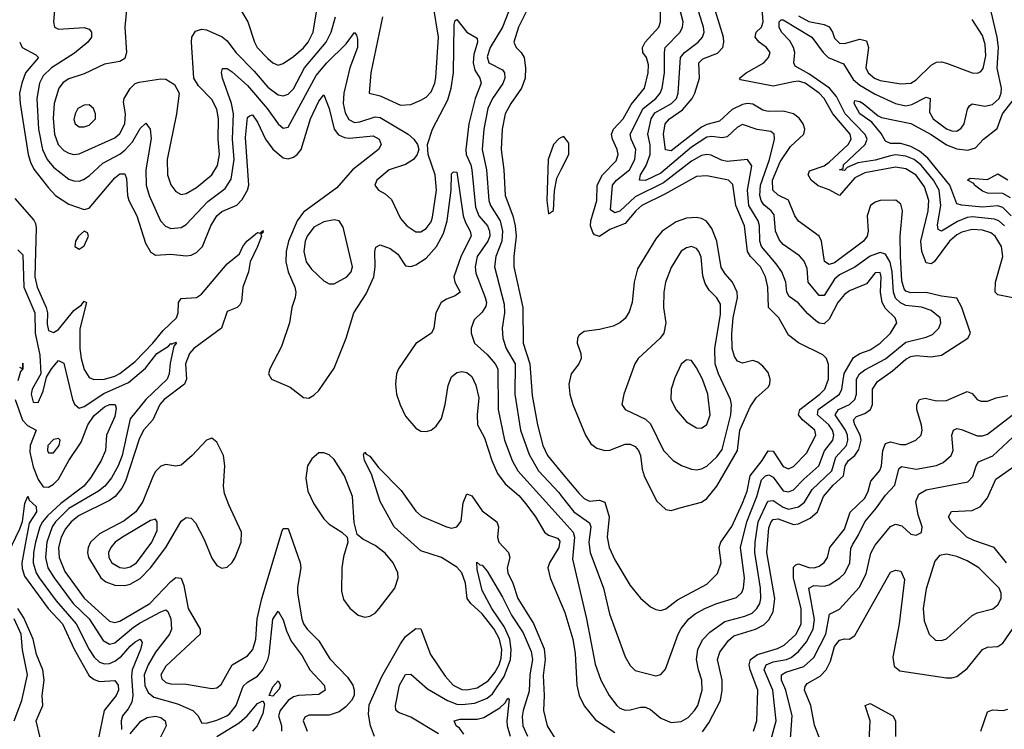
# Model space of a CAD drawing. Header units: inches. Extents: x 1649636 to 1815363, y 506543 to 641975.
# Tile 478 of 656: x 1747878 to 1751736, y 543537 to 546319. Entities that reach past the tile are written whole.
import ezdxf

# ---------------------------------------------------------------- set-up
doc = ezdxf.new("R2010")
doc.units = ezdxf.units.IN
doc.header["$MEASUREMENT"] = 0
doc.layers.add('B7544', color=7, linetype='Continuous')
doc.layers.add('B7554', color=7, linetype='Continuous')

msp = doc.modelspace()

# ---------------------------------------------------------------- linework, layer by layer
at = {"layer": 'B7544', "color": 5}
for points, elevation in [([(1748015.5, 546370), (1748010.2, 546310), (1748013.4, 546290), (1748030, 546281.4), (1748130, 546287.5), (1748150, 546280.9), (1748159.6, 546270), (1748159.2, 546250), (1748144.5, 546230), (1748091.9, 546188.1), (1748001.8, 546130), (1747970, 546098), (1747954.7, 546070), (1747944.1, 546010), (1747951.2, 545890), (1747967.2, 545810), (1747985.8, 545770), (1748010, 545741), (1748070, 545693.9), (1748090, 545686.5), (1748110, 545686), (1748127.9, 545692.1), (1748150, 545706.2), (1748204, 545756), (1748270, 545791.8), (1748291.5, 545808.5), (1748319.6, 545840.4), (1748350, 545891.8), (1748372.5, 545912.5), (1748389.5, 545889.5), (1748392.6, 545852.6), (1748372.4, 545730), (1748373.2, 545670), (1748385.5, 545630), (1748429.7, 545529.7), (1748448.9, 545508.9), (1748470, 545500.7), (1748510, 545504.4), (1748530, 545516.2), (1748614.3, 545605.7), (1748682.5, 545657.5), (1748706.3, 545693.7), (1748717.4, 545770), (1748712.1, 545850), (1748715.8, 545950), (1748707, 545990), (1748672.5, 546090), (1748668.4, 546111.6), (1748672.8, 546127.2), (1748690, 546127), (1748710, 546114), (1748770, 546060.1), (1748847.5, 545970), (1748890, 545911), (1748910, 545892.9), (1748930, 545896.9), (1749039.8, 546100.2), (1749081.8, 546150), (1749156.4, 546223.6), (1749190, 546268.7), (1749198, 546258), (1749201.8, 546241.8), (1749201.6, 546210), (1749171.7, 546130), (1749148.2, 546030), (1749145.7, 545990), (1749153.2, 545953.2), (1749166.8, 545926.8), (1749190, 545916.1), (1749210, 545918.1), (1749270, 545937.9), (1749290, 545935), (1749400.2, 545870), (1749422.6, 545850), (1749436, 545830), (1749441.7, 545810), (1749434.9, 545790), (1749420.8, 545770), (1749390, 545750.6), (1749325.3, 545730), (1749277.4, 545690), (1749268.9, 545670), (1749283, 545650), (1749310, 545635.6), (1749334.3, 545614.3), (1749370, 545538.9), (1749394.2, 545510), (1749430, 545486.6), (1749450, 545487.3), (1749470, 545500.1), (1749490, 545526), (1749495.8, 545544.2), (1749510.8, 545650), (1749505.3, 545710), (1749477.7, 545790), (1749476, 545830), (1749495.8, 545890), (1749555.2, 546004.8), (1749568.7, 546050), (1749577.1, 546110), (1749580.8, 546299.2), (1749584.7, 546315.3), (1749590, 546319.6), (1749629.7, 546269.7), (1749670, 546246.8), (1749671.5, 546230), (1749657.3, 546182.7), (1749654.6, 546150), (1749660.7, 546120.7), (1749680.8, 546090), (1749686.5, 546070), (1749661.8, 546010), (1749637.5, 545910), (1749625.6, 545810), (1749627.7, 545790), (1749645.1, 545750), (1749649, 545730), (1749663.2, 545583.2), (1749676.8, 545550), (1749710.4, 545510), (1749718.7, 545490), (1749719.4, 545470), (1749712.4, 545450), (1749670.4, 545390), (1749663, 545350), (1749665.4, 545325.4), (1749701.8, 545230), (1749706.7, 545210), (1749704.5, 545195.5), (1749690, 545172.4), (1749657.9, 545142.1), (1749647, 545110), (1749646.8, 545090), (1749659.7, 545050), (1749710, 545005.9), (1749740.3, 544970), (1749751.4, 544950), (1749752.5, 544790), (1749777.4, 544670), (1749807.4, 544590), (1749829.8, 544549.8), (1750000, 544361.7)], 540), ([(1748297.5, 546370), (1748289, 546290), (1748295.7, 546190), (1748290, 546166.3), (1748270, 546155), (1748210, 546144.5), (1748130, 546105.9), (1748070, 546086.7), (1748047.3, 546072.7), (1748031.2, 546050), (1748013.2, 545990), (1748008.8, 545931.2), (1748013.7, 545870), (1748028.9, 545830), (1748050, 545806.5), (1748070, 545795.3), (1748090, 545790.6), (1748110, 545792.5), (1748250, 545855.4), (1748270, 545872.8), (1748289.9, 545910), (1748292.6, 545950), (1748284.5, 545995.5), (1748287.1, 546010), (1748310.8, 546049.2), (1748330, 546068.4), (1748346.1, 546073.9), (1748430, 546087.1), (1748450, 546085.8), (1748484.3, 546064.3), (1748502, 546030), (1748492.6, 545950), (1748456.1, 545770), (1748456.8, 545710), (1748470, 545671.6), (1748490, 545644.7), (1748510, 545634), (1748530, 545636.8), (1748570, 545661.2), (1748630.4, 545710), (1748652.9, 545747.1), (1748659.9, 545790), (1748655.7, 545850), (1748657.2, 545930), (1748650, 545968.2), (1748630, 546006), (1748578.9, 546058.9), (1748560.4, 546090), (1748550.5, 546230), (1748552.7, 546250), (1748566.3, 546273.7), (1748590, 546282), (1748610, 546278.5), (1748671.5, 546251.5), (1748690, 546235.7), (1748724.8, 546190), (1748796.7, 546116.7), (1748850, 546054.4), (1748890, 546024.5), (1748910, 546020.5), (1748930, 546026.7), (1748950, 546047), (1748993.4, 546130), (1749077.9, 546230), (1749098.2, 546270), (1749114.8, 546330)], 560), ([(1748725.8, 546385.8), (1748771.9, 546310), (1748797.6, 546230), (1748808.5, 546210), (1748850, 546165.9), (1748870, 546149.4), (1748890, 546140.2), (1748910, 546146.4), (1748950, 546174.9), (1748990, 546208.1), (1749008.4, 546230), (1749027.8, 546270), (1749040.5, 546350)], 580), ([(1749299.2, 546330), (1749253.5, 546110), (1749247.2, 546030), (1749290, 546020.4), (1749370, 545983.8), (1749410, 545986.2), (1749450, 546003), (1749470, 546015.1), (1749490, 546036.5), (1749504.3, 546070), (1749507.7, 546092.3), (1749518.3, 546250), (1749499.6, 546370)], 560), ([(1749872.2, 546370), (1749832.1, 546290), (1749813.6, 546230), (1749822.9, 546210), (1749843, 546190), (1749853.9, 546170), (1749860.1, 546130), (1749858.9, 546090), (1749844, 546050), (1749802, 545990), (1749780.3, 545950), (1749767.8, 545890), (1749764.8, 545810), (1749775.3, 545730), (1749779.9, 545630), (1749809.5, 545550), (1749818.8, 545510), (1749822.5, 545470), (1749813.6, 545390), (1749814.3, 545350), (1749848.9, 545190), (1749850.4, 545050), (1749877.2, 544970), (1749885.2, 544845.2), (1749907.1, 544730), (1749928, 544650), (1749945.8, 544610), (1750000, 544545.1)], 580), ([(1749793.3, 546350), (1749769.2, 546290), (1749721.6, 546210), (1749710, 546172.8), (1749715.7, 546150), (1749770, 546122.7), (1749777.6, 546110), (1749778.2, 546090), (1749771.3, 546068.7), (1749730.3, 546009.7), (1749711.5, 545970), (1749695.8, 545890), (1749690.1, 545810), (1749707.3, 545730), (1749715.4, 545610), (1749721.9, 545590), (1749759.9, 545530), (1749770, 545490), (1749767.2, 545450), (1749743.4, 545390), (1749738.8, 545350), (1749776.6, 545203.4), (1749777.5, 545170), (1749768.2, 545110), (1749770.9, 545070), (1749783.9, 545030), (1749818.8, 544970), (1749818, 544850), (1749840.7, 544710), (1749874.7, 544614.7), (1749910.3, 544550.3), (1749990, 544464.6), (1750000, 544451.9)], 560), ([(1747877.5, 546230), (1747886.9, 546210), (1747940.9, 546180.9), (1747951.5, 546170), (1747900.8, 546110), (1747885.3, 546070), (1747877.4, 546030), (1747879.2, 545990), (1747911, 545790), (1747919.5, 545759.5), (1747933.3, 545733.3), (1747990, 545659.3), (1748018.3, 545630), (1748070, 545595.6), (1748130, 545574.3), (1748150, 545580.2), (1748250, 545698.8), (1748270, 545714.6), (1748290, 545715), (1748296, 545696), (1748299.6, 545630), (1748304.7, 545610), (1748336.6, 545550), (1748370, 545442.4), (1748390, 545408.1), (1748410, 545396.1), (1748470, 545399.4), (1748530, 545392.3), (1748550, 545395.3), (1748570, 545405.4), (1748593.5, 545430), (1748626, 545510), (1748649.7, 545550.3), (1748670, 545567.4), (1748728.6, 545591.4), (1748750, 545613.7), (1748769.9, 545650.1), (1748774.9, 545670), (1748763, 545857), (1748770, 545934.9), (1748777.8, 545942.2), (1748790, 545945.6), (1748810, 545917.3), (1748841.4, 545850), (1748870, 545811), (1748910, 545777.6), (1748930, 545773.6), (1748950, 545779.7), (1748964.6, 545790), (1748981, 545810), (1749016.8, 545930), (1749050, 545999.2), (1749070, 546023.6), (1749090, 545970.4), (1749110, 545890), (1749127.3, 545867.3), (1749150, 545856.3), (1749170, 545853.9), (1749262.8, 545862.8), (1749285.9, 545850), (1749294.6, 545830), (1749284.2, 545810), (1749181.3, 545730), (1749120.8, 545659.2), (1748990, 545564.6), (1748965.1, 545530), (1748931, 545450), (1748922.1, 545410), (1748920.4, 545370), (1748929.7, 545330), (1748956.1, 545270), (1748960.1, 545250), (1748957.5, 545230), (1748943.9, 545190), (1748934.4, 545130), (1748903.1, 545036.9), (1748857.3, 544950), (1748853.1, 544930), (1748864.9, 544910), (1748937.6, 544877.6), (1748990, 544838), (1749010, 544835.6), (1749030, 544846.5), (1749050, 544865.4), (1749110, 544952), (1749156.5, 545070), (1749187.6, 545170), (1749235.5, 545244.5), (1749265, 545310), (1749271.1, 545350), (1749268.9, 545410), (1749273.2, 545426.8), (1749290, 545436), (1749330, 545421.3), (1749359.3, 545399.3), (1749390, 545353.2), (1749410, 545350.8), (1749430, 545358.1), (1749470, 545384), (1749511.1, 545430), (1749538.9, 545481.1), (1749552.3, 545530), (1749569, 545650), (1749570, 545714), (1749578, 545722), (1749590, 545721.1), (1749615.8, 545550), (1749624.1, 545524.1), (1749643.3, 545490), (1749646.8, 545470), (1749607.5, 545392.5), (1749579.3, 545310), (1749582.9, 545290), (1749603.2, 545250), (1749584.2, 545235.8), (1749550, 545223.5), (1749529.6, 545210), (1749507.8, 545170), (1749501.1, 545110), (1749491, 545090), (1749430.1, 545049.9), (1749361.7, 544950), (1749353.7, 544930), (1749350.1, 544890), (1749353.6, 544850), (1749368.3, 544808.3), (1749390, 544764.7), (1749430, 544718), (1749450, 544705.8), (1749470, 544703.9), (1749490, 544709.2), (1749510, 544725.2), (1749530, 544755.3), (1749544.5, 544810), (1749556, 544884), (1749570, 544919.1), (1749590, 544936.1), (1749610, 544939.5), (1749630, 544935), (1749650, 544919.7), (1749665.5, 544885.5), (1749676.3, 544836.3), (1749670.1, 544770), (1749671.7, 544730), (1749699.3, 544679.3), (1749728.4, 544590), (1749750, 544540.1), (1749779.7, 544499.7), (1749833.3, 544453.3), (1749861.3, 544421.3), (1749899.3, 544370), (1749933.8, 544310), (1749950, 544297.8), (1749985.6, 544285.6), (1749994.1, 544274.1), (1749990.1, 544250), (1749953.1, 544190), (1749947.8, 544170), (1749956.8, 544130), (1750000, 544028.4)], 520), ([(1750000, 545856.2), (1749990, 545851.6), (1749970, 545829.6), (1749948, 545770), (1749943.2, 545610), (1749950, 545557.3), (1749969.3, 545570.7), (1749972.8, 545647.2), (1749983, 545697), (1750000, 545730.8)], 620), ([(1747858, 545618), (1747933.1, 545533.1), (1747939.5, 545519.5), (1747942.5, 545502.5), (1747936.3, 545310), (1747945.9, 545270), (1747981.9, 545190), (1747986.4, 545170), (1747984.6, 545124.6), (1747990, 545100.6), (1748010, 545092), (1748030, 545104.8), (1748090, 545178.1), (1748119.4, 545200.6), (1748130, 545214.7), (1748139.5, 545210), (1748113.7, 545106.3), (1748112.8, 545030), (1748118, 544990), (1748130, 544947.3), (1748150, 544916.3), (1748167.5, 544907.5), (1748209.7, 544909.7), (1748250, 544921.7), (1748270, 544932.1), (1748330, 544979), (1748398.7, 545050), (1748439.7, 545100.3), (1748492.1, 545150), (1748499.1, 545170), (1748500.5, 545210), (1748510, 545225.4), (1748570, 545229.6), (1748590, 545242.8), (1748690, 545361), (1748738.8, 545401.2), (1748752, 545430), (1748767.5, 545450), (1748810, 545483.9), (1748818.3, 545481.7), (1748831.7, 545491.7), (1748830, 545483.7), (1748822, 545478), (1748824.7, 545470), (1748810, 545429.8), (1748780.7, 545370), (1748773.6, 545330), (1748751.5, 545270), (1748746.2, 545213.8), (1748739.6, 545200.4), (1748729.3, 545190.7), (1748690, 545174.5), (1748668.6, 545110), (1748560.3, 545030), (1748543.2, 545010), (1748527, 544970), (1748530.9, 544910), (1748523.6, 544890), (1748443.7, 544830), (1748426.2, 544810), (1748398.9, 544750), (1748363, 544710), (1748345.8, 544674.2), (1748292.1, 544510), (1748277.6, 544482.4), (1748251.6, 544450), (1748230, 544433.2), (1748110, 544375.2), (1748079.3, 544350), (1748057.5, 544322.5), (1748040, 544290), (1748030, 544250), (1748032.1, 544210), (1748055.1, 544155.1), (1748130, 544051.1), (1748230, 543960.3), (1748250, 543955), (1748270, 543961.2), (1748387.4, 544030), (1748470, 544116.9), (1748490, 544132.5), (1748510, 544129.4), (1748520.3, 544100.3), (1748537.2, 544010), (1748584.7, 543930), (1748584.4, 543910), (1748450, 543784.3), (1748431.3, 543750), (1748434.4, 543734.4), (1748450, 543719.8), (1748470, 543715), (1748530, 543714.4), (1748630, 543696.3), (1748650, 543699.4), (1748667, 543713), (1748709.9, 543790), (1748770, 543825.1), (1748790.8, 543849.2), (1748803, 543890), (1748808.3, 543970), (1748825.9, 544050), (1748905.7, 544314.3), (1748910, 544324.4), (1748930, 544323.9), (1748977.1, 544190), (1748978.8, 544170), (1748965.9, 544094.1), (1748965.9, 544070), (1748982.6, 543970), (1748989.6, 543950), (1749003.6, 543930), (1749050, 543883.5), (1749093.3, 543813.3), (1749161.5, 543741.5), (1749182.5, 543710), (1749188.8, 543690), (1749187.9, 543670), (1749177.8, 543650), (1749155.7, 543624.3), (1749130, 543605), (1749090, 543592.5), (1749010, 543591.7), (1748995.6, 543584.4), (1748987.9, 543570), (1749003.6, 543530)], 480), ([(1747870, 545416.3), (1747890, 545397.3), (1747894.2, 545270), (1747937.5, 545170), (1747938.2, 545090), (1747955.9, 545004.1), (1747959.8, 544930), (1747926.1, 544870), (1747922.5, 544850), (1747930, 544819.6), (1747950, 544818.6), (1747970, 544862.6), (1747983, 544917), (1748002, 544950), (1748030, 544982.8), (1748050, 544971.7), (1748083.9, 544830), (1748092, 544812), (1748110, 544795.8), (1748130, 544801.9), (1748207.2, 544852.8), (1748304.2, 544895.8), (1748370, 544952.8), (1748415.2, 545010), (1748461.2, 545038.8), (1748470, 545049.2), (1748472.7, 545047.3), (1748490, 545054.9), (1748492.2, 545052.2), (1748481.6, 545038.4), (1748467.2, 544972.8), (1748463.4, 544930), (1748455.7, 544910), (1748371.6, 544830), (1748310, 544754.6), (1748279.4, 544610), (1748263.9, 544570), (1748237.8, 544522.2), (1748210.9, 544490), (1748186.1, 544470), (1748070, 544402.3), (1748017.9, 544350), (1748004.6, 544330), (1747983.5, 544270), (1747978.8, 544210), (1747988.1, 544170), (1748012.5, 544130), (1748087.6, 544030), (1748149.3, 543969.3), (1748204.8, 543884.8), (1748230, 543870.5), (1748250, 543875.6), (1748323.2, 543936.8), (1748350, 543954.1), (1748430, 543997.8), (1748450, 544005.7), (1748458.4, 543998.4), (1748469.4, 543969.4), (1748473.1, 543930), (1748465, 543910), (1748410, 543838.6), (1748380.6, 543790), (1748365.9, 543750), (1748368.4, 543708.4), (1748381.3, 543681.3), (1748402.7, 543662.7), (1748496.2, 543636.2), (1748555.6, 543610), (1748576.5, 543590), (1748590, 543562), (1748610, 543560.7), (1748650, 543572.7), (1748689.9, 543590), (1748700.7, 543599.3), (1748725.8, 543630), (1748753.6, 543706.4), (1748770, 543722), (1748810, 543744.6), (1748829.9, 543770), (1748850.2, 543809.8), (1748854.9, 543830), (1748870, 543968.9), (1748890, 543999.5), (1748910, 543966), (1748922.7, 543922.7), (1748942, 543882), (1748984.5, 543824.5), (1749014.2, 543770), (1749070.6, 543710), (1749074.6, 543690), (1749050, 543672.7), (1748970, 543669), (1748950, 543663.5), (1748930, 543649.5), (1748898.3, 543610), (1748891.9, 543590), (1748903.6, 543550), (1748903.2, 543530)], 460), ([(1747876.7, 544956.7), (1747889.4, 544950.6), (1747890, 544972.4), (1747890, 544949.7), (1747880.8, 544939.2), (1747870, 544903.5)], 440), ([(1747859.6, 544830), (1747888.5, 544748.5), (1747908.2, 544728.2), (1747941.6, 544710), (1747918, 544650), (1747917, 544623), (1747930, 544565.3), (1747950, 544515.5), (1747970, 544487.4), (1747990, 544486.1), (1748010, 544497.3), (1748030, 544517.9), (1748070, 544590.6), (1748117.9, 544662.1), (1748145, 544730), (1748170, 544766.5), (1748210, 544800.9), (1748230, 544810.4), (1748252.1, 544810), (1748255.2, 544795.2), (1748250, 544763.5), (1748218.1, 544690), (1748213.2, 544630), (1748197.4, 544590), (1748156.1, 544523.9), (1748128.7, 544490), (1748038.2, 544421.8), (1747986.4, 544373.6), (1747967.4, 544350), (1747956.8, 544330), (1747939.8, 544270), (1747931.8, 544230), (1747930.5, 544190), (1747941.5, 544150), (1747953.8, 544130), (1748019.9, 544039.9), (1748099.5, 543950), (1748150.4, 543850), (1748170, 543819.3), (1748190, 543800.5), (1748210, 543793.4), (1748230, 543795.3), (1748250, 543804), (1748276.5, 543823.5), (1748310, 543863.1), (1748330, 543879.6), (1748350.1, 543890.1), (1748357.5, 543877.5), (1748351.4, 543850), (1748317.7, 543770), (1748315.2, 543744.8), (1748320.5, 543670), (1748316.9, 543643.1), (1748302.9, 543617.1), (1748280.7, 543590), (1748274.8, 543570), (1748275.9, 543535.9)], 440), ([(1749268.5, 543508.5), (1749252.3, 543550), (1749244, 543596), (1749246.9, 543633.1), (1749296.4, 543743.6), (1749370, 543871.7), (1749390, 543900.5), (1749430, 543931.8), (1749450.1, 543930.1), (1749487.1, 543830), (1749544.6, 543744.6), (1749575.8, 543710), (1749610, 543693), (1749630, 543691.4), (1749670, 543699.1), (1749713.2, 543726.8), (1749739.9, 543760.1), (1749756.7, 543790), (1749764.6, 543815.4), (1749767.2, 543850), (1749758.3, 543890), (1749736.6, 543930), (1749690, 543989.9), (1749645, 544030), (1749631.7, 544050), (1749624.3, 544110), (1749609.9, 544150), (1749590, 544171.9), (1749530.4, 544210), (1749450, 544235.9), (1749344.9, 544330), (1749290.3, 544430), (1749256.6, 544536.6), (1749228.5, 544590), (1749225.4, 544614.6), (1749230, 544623.1), (1749235.1, 544615.1), (1749250, 544608), (1749283.5, 544563.5), (1749372.4, 544472.4), (1749430, 544392.3), (1749452.4, 544372.4), (1749550, 544330.1), (1749570, 544325.8), (1749590, 544330.2), (1749607, 544353), (1749615.6, 544424.4), (1749630, 544460.3), (1749650, 544452), (1749690, 544393.9), (1749747.3, 544350), (1749753.6, 544330), (1749750.6, 544290), (1749755.8, 544270), (1749792.5, 544230), (1749798.4, 544210), (1749787.7, 544170), (1749790.1, 544150), (1749809.4, 544109.4), (1749829.6, 544049.6), (1749891.5, 543951.5), (1749932.2, 543852.2), (1749937.4, 543810), (1749928.3, 543748.3), (1749932.7, 543670), (1749929.6, 543610), (1749944.4, 543550), (1749985.7, 543485.7)], 480), ([(1747832.1, 544227.9), (1747877.8, 544322.2), (1747888, 544352), (1747897.9, 544422.1), (1747909.7, 544450.3), (1747915.3, 544435.3), (1747941.5, 544410), (1747943.3, 544390), (1747915.2, 544344.8), (1747898.8, 544261.2), (1747886.5, 544190), (1747887.5, 544167.5), (1747897, 544137), (1747989, 544010), (1748045.4, 543950), (1748090.8, 543850.8), (1748150, 543746.8), (1748170, 543731.6), (1748190, 543724.8), (1748250, 543727.8), (1748263.7, 543710), (1748264.5, 543690), (1748255.7, 543670), (1748208.4, 543610), (1748184, 543490)], 420), ([(1749519.2, 543519.2), (1749410, 543583.8), (1749362.4, 543602.4), (1749351.9, 543611.9), (1749350.5, 543630), (1749365.9, 543710), (1749390, 543751.8), (1749410, 543753.5), (1749476, 543696), (1749553.6, 543650), (1749590, 543635.9), (1749610, 543633.6), (1749661.2, 543638.8), (1749710, 543659.2), (1749730, 543676.2), (1749776, 543744), (1749801.3, 543810), (1749804, 543850), (1749798, 543890), (1749777, 543937), (1749728.1, 544010), (1749690, 544081.6), (1749670, 544162.7), (1749668.5, 544191.5), (1749681.3, 544181.3), (1749690, 544180.8), (1749710, 544156.5), (1749770, 544055.3), (1749804.8, 543984.8), (1749850, 543914.8), (1749881.5, 543841.5), (1749887.1, 543810), (1749876.1, 543750), (1749873.6, 543686.4), (1749850.4, 543610), (1749847.1, 543587.1), (1749849.7, 543550), (1749867.5, 543510)], 460), ([(1747870, 543306.4), (1747910, 543346), (1747949.9, 543450.1), (1747956.5, 543510), (1747941.5, 543570), (1747967.9, 543630), (1747965.8, 543670), (1747973.5, 543730), (1747967.9, 543770), (1747943.3, 543830), (1747930.1, 543890), (1747894.3, 543974.3), (1747870.2, 544010.2)], 420), ([(1747855.5, 543570), (1747886.3, 543650), (1747908.2, 543750), (1747888.1, 543848.1), (1747883.5, 543910), (1747855.9, 543970)], 440), ([(1749617.8, 543517.8), (1749600.7, 543540.7), (1749587.6, 543550), (1749579.7, 543570), (1749604, 543576), (1749670, 543577.2), (1749696.6, 543583.4), (1749758.6, 543621.4), (1749779.5, 543640.5), (1749790, 543659), (1749795.4, 543655.4), (1749786.7, 543570), (1749787.8, 543550), (1749800.2, 543510)], 440), ([(1748650, 543508.5), (1748738.2, 543561.8), (1748769.5, 543590), (1748810, 543638.3), (1748830, 543648.4), (1748836.9, 543636.9), (1748830, 543599.1), (1748808.3, 543550), (1748789.3, 543530)], 440), ([(1748310, 543519.4), (1748351.7, 543568.3), (1748376.5, 543583.5), (1748410, 543587.9), (1748430, 543582.8), (1748448.1, 543570), (1748452.2, 543550), (1748411.7, 543470)], 440)]:
    msp.add_lwpolyline(points, dxfattribs=dict(at, elevation=elevation))
for points, elevation in [([(1748150, 545984.7), (1748130, 545983.8), (1748106, 545970), (1748094.3, 545950), (1748090, 545926.8), (1748095.3, 545910), (1748110, 545898.8), (1748130, 545898.3), (1748150, 545904.6), (1748174.6, 545930), (1748175.2, 545950), (1748166.9, 545970)], 580), ([(1749110, 545534.4), (1749070, 545526.6), (1749030, 545505), (1749004.2, 545470), (1748996.6, 545450), (1748991.3, 545410), (1749000.6, 545370), (1749021.1, 545341.1), (1749070, 545294.9), (1749090, 545283.1), (1749110, 545282.8), (1749159.7, 545310), (1749176.5, 545330), (1749181.5, 545350), (1749145.1, 545505.1), (1749130, 545529.7)], 540), ([(1748130, 545489.5), (1748107.9, 545470), (1748096.5, 545450), (1748093.4, 545430), (1748110, 545419.5), (1748130, 545432.7), (1748147.3, 545470), (1748143.2, 545483.2)], 520), ([(1748030, 544676.8), (1748010, 544673.5), (1747987.9, 544650), (1747986, 544630), (1747990, 544621.1), (1748010, 544621.2), (1748032.8, 544650), (1748036.4, 544670)], 460), ([(1748630, 544678.3), (1748610, 544670.9), (1748553.4, 544610), (1748510, 544572.4), (1748490, 544568.4), (1748450, 544574.8), (1748430, 544568.8), (1748410, 544548), (1748400.1, 544530), (1748360.2, 544430), (1748332.1, 544390), (1748286.5, 544353.5), (1748190, 544303.4), (1748154.9, 544270), (1748145.4, 544250), (1748143.2, 544230), (1748147, 544210), (1748195.4, 544130), (1748214.9, 544114.9), (1748250, 544102.1), (1748290, 544100.5), (1748310, 544105.3), (1748350, 544127.4), (1748389.6, 544169.6), (1748450.8, 544250), (1748510, 544353.1), (1748530, 544367.8), (1748550, 544364.5), (1748566.3, 544346.3), (1748601.1, 544281.1), (1748630, 544207.9), (1748650, 544178.8), (1748670, 544168.4), (1748690, 544171.9), (1748710, 544190.2), (1748721.6, 544210), (1748745.2, 544270), (1748746.5, 544310), (1748696.5, 544416.5), (1748680.6, 544460.6), (1748676.7, 544490), (1748682.1, 544570), (1748675.6, 544610), (1748650, 544662.4)], 520), ([(1749070, 544621.3), (1749050, 544620.7), (1749022.3, 544597.7), (1749005.9, 544570), (1748999, 544521), (1749007.1, 544470), (1749030, 544420.1), (1749070, 544361.6), (1749090, 544340.5), (1749139.5, 544310), (1749160.4, 544290), (1749163.2, 544270), (1749146.7, 544213.3), (1749140.1, 544170), (1749138.1, 544078.1), (1749146.3, 544046.3), (1749171.7, 544011.7), (1749204.1, 543984.1), (1749230, 543976.2), (1749250, 543980.7), (1749270, 543992.3), (1749286.5, 544010), (1749347.5, 544090), (1749361.3, 544130), (1749358.8, 544150), (1749341.3, 544190), (1749310, 544227.3), (1749270, 544257.2), (1749222, 544282), (1749200.5, 544300.5), (1749187.9, 544347.9), (1749181.9, 544450), (1749150, 544529.9), (1749110, 544594.7), (1749090, 544612.4)], 520), ([(1748410, 544360.5), (1748390, 544355.4), (1748280.1, 544290), (1748251.9, 544270), (1748234.2, 544250), (1748226.1, 544230), (1748227.2, 544210), (1748238.1, 544190), (1748270, 544170.6), (1748290, 544168.9), (1748310, 544173.4), (1748335.8, 544190), (1748395, 544270), (1748415.9, 544315.9), (1748416.1, 544350)], 540), ([(1748870, 543666.4), (1748855.1, 543670), (1748870, 543702.8), (1748890, 543726.7), (1748899.7, 543710), (1748894.7, 543694.7)], 440)]:
    msp.add_lwpolyline(points, close=True, dxfattribs=dict(at, elevation=elevation))
at = {"layer": 'B7554', "color": 5}
for points, elevation in [([(1751770, 545228.3), (1751710, 545239.6), (1751699.9, 545250), (1751701.4, 545290), (1751730.7, 545390), (1751725.6, 545430), (1751700.6, 545470), (1751682.7, 545482.7), (1751650, 545493.5), (1751610, 545495.8), (1751570, 545486.3), (1751550, 545475.3), (1751521.7, 545450), (1751461.2, 545370), (1751450, 545362), (1751430, 545365), (1751412.9, 545410), (1751409.1, 545450), (1751437, 545570), (1751440.6, 545610), (1751423.9, 545663.9), (1751390, 545708.6), (1751350, 545733.6), (1751310, 545740.6), (1751190, 545718.9), (1751150, 545698.3), (1751090, 545629.9), (1751050, 545651.7), (1751007.1, 545667.1), (1750979, 545690), (1750967.5, 545710), (1750973.2, 545726.8), (1751030, 545745.3), (1751050, 545760.1), (1751124.2, 545830), (1751135.7, 545850), (1751132.6, 545870), (1751064.5, 545950), (1751029.6, 546010), (1751010, 546031.1), (1750956.2, 546070), (1750930, 546077.1), (1750910, 546075.5), (1750830, 546058.4), (1750702.5, 546082.5), (1750698.4, 546090), (1750724.2, 546110), (1750793.3, 546150), (1750811.8, 546170), (1750818.5, 546190), (1750804.1, 546210), (1750775.8, 546230), (1750759.9, 546250), (1750764, 546270), (1750784.7, 546290), (1750791.3, 546310), (1750780, 546450)], 480), ([(1750000, 544361.7), (1750046.8, 544310), (1750052.1, 544290), (1750043.4, 544203.4), (1750099, 543970), (1750132.1, 543792.1), (1750155, 543730), (1750187.1, 543670), (1750217.1, 543630), (1750230, 543619.5), (1750250, 543612.4), (1750270, 543612.9), (1750310, 543623.6), (1750330, 543623.3), (1750350, 543614.6), (1750390, 543580.1), (1750430, 543563.6), (1750470, 543567), (1750496.9, 543583.1), (1750522.6, 543610), (1750534.4, 543630), (1750552.5, 543690), (1750550.8, 543730), (1750537.2, 543770), (1750530.4, 543810), (1750535.3, 543850), (1750552.8, 543887.2), (1750581.9, 543918.1), (1750640.5, 543959.5), (1750719.4, 543980.6), (1750747.3, 543992.7), (1750766.7, 544010), (1750777.5, 544030), (1750781.8, 544050), (1750781.1, 544090), (1750758.6, 544230), (1750759.1, 544270), (1750771.6, 544350), (1750808.8, 544431.2), (1750830, 544433.9), (1750870, 544407.3), (1750890, 544400.2), (1750930, 544408.4), (1750953.2, 544426.8), (1750982.7, 544477.3), (1751060.4, 544550), (1751076.3, 544603.7), (1751117.1, 544650), (1751123.1, 544670), (1751121.6, 544690), (1751114, 544710), (1751073.6, 544770), (1751086.4, 544790), (1751129.8, 544810.2), (1751150.3, 544830), (1751156.6, 544850), (1751156.3, 544910), (1751168.8, 544930), (1751190, 544946.5), (1751270, 544989.7), (1751350, 545054.5), (1751430, 545074.5), (1751454.8, 545085.2), (1751478.8, 545110), (1751487, 545130), (1751485.2, 545150), (1751450, 545178.7), (1751411.8, 545191.8), (1751350, 545198), (1751329.1, 545209.1), (1751310, 545227.5), (1751301.7, 545250), (1751296.6, 545330), (1751288.4, 545368.4), (1751270, 545399.5), (1751250, 545405.9), (1751210, 545391.8), (1751150, 545348.7), (1751090, 545318.3), (1751070, 545301.5), (1751030, 545237.4), (1751010, 545236.8), (1750966.8, 545290), (1750963.6, 545343.6), (1750951.8, 545371.8), (1750933, 545393), (1750870, 545438), (1750854.4, 545454.4), (1750838.9, 545490), (1750833.5, 545553.5), (1750822.4, 545570), (1750793.5, 545593.5), (1750782.8, 545610), (1750777.9, 545630), (1750780.2, 545670), (1750815.4, 545770), (1750836.1, 545850), (1750834, 545870), (1750820.5, 545880.5), (1750767.6, 545887.6), (1750710, 545907.8), (1750690, 545897.9), (1750650, 545859.7), (1750630, 545855.8), (1750590, 545860.7), (1750570, 545858.2), (1750510, 545818.8), (1750390, 545716.4), (1750330, 545688.1), (1750306.5, 545690), (1750310.4, 545710), (1750332.5, 545747.5), (1750348.1, 545790), (1750347.9, 545827.9), (1750338.8, 545870), (1750351.9, 545930), (1750367, 545953), (1750431.8, 545990), (1750451.3, 546010), (1750457.8, 546030), (1750467.7, 546170), (1750483.2, 546190), (1750535.9, 546230), (1750553.9, 546250), (1750559.2, 546270), (1750557.1, 546290), (1750526.2, 546390)], 540), ([(1750000, 544451.9), (1750049.3, 544389.3), (1750110, 544346.2), (1750116.2, 544330), (1750108.2, 544270), (1750113, 544230), (1750166, 544090), (1750189.1, 543990), (1750250, 543821.1), (1750270, 543787.6), (1750290, 543767.9), (1750370, 543746.2), (1750390, 543751.6), (1750407.7, 543772.3), (1750458.6, 543910), (1750470, 543932.2), (1750500.2, 543970), (1750525.2, 543990), (1750561.8, 544010), (1750610, 544030.5), (1750686.1, 544053.9), (1750707.3, 544072.7), (1750714.3, 544090), (1750717.9, 544130), (1750702.1, 544250), (1750727, 544350), (1750765.9, 544450), (1750784.8, 544515.2), (1750800.2, 544530), (1750813.9, 544533.9), (1750830, 544525.4), (1750870, 544472.3), (1750890, 544467.8), (1750910, 544475.1), (1750950, 544518), (1751009.5, 544570), (1751031.6, 544628.4), (1751064.5, 544670), (1751068.4, 544690), (1751063.1, 544710), (1751048.7, 544730), (1751004.4, 544770), (1751006.6, 544790), (1751090.3, 544850), (1751099.5, 544870), (1751107.9, 544932.1), (1751145.2, 544994.8), (1751169.8, 545010), (1751210, 545025.1), (1751250, 545050.5), (1751289.4, 545090), (1751314.3, 545130), (1751308.1, 545150), (1751270, 545186.8), (1751257.1, 545210), (1751250.6, 545250), (1751253.2, 545310), (1751250, 545327.8), (1751230, 545325.8), (1751196.5, 545283.5), (1751130, 545255.6), (1751110, 545241.6), (1751084, 545210), (1751050, 545144.1), (1751030, 545126.6), (1751010, 545129.4), (1750998, 545138), (1750966, 545166), (1750928.5, 545208.5), (1750893.2, 545233.2), (1750883.7, 545250), (1750880.5, 545290), (1750863.7, 545330), (1750842.1, 545362.1), (1750784, 545430), (1750778.5, 545450), (1750776.8, 545510), (1750771.6, 545530), (1750735.5, 545590), (1750730.2, 545650), (1750746.2, 545746.2), (1750730, 545771.2), (1750650, 545763.4), (1750627.6, 545767.6), (1750587.3, 545787.3), (1750570, 545790.7), (1750550, 545786.5), (1750510, 545764.5), (1750401, 545679), (1750290, 545624.4), (1750230, 545568.1), (1750210, 545561.4), (1750193.1, 545573.1), (1750200.2, 545670), (1750216.4, 545690), (1750266.9, 545730), (1750288.4, 545770), (1750291.8, 545810), (1750273.6, 545850), (1750270.3, 545870), (1750320.6, 545970), (1750370.3, 546010), (1750387.2, 546030), (1750395.1, 546050), (1750404.5, 546110), (1750403.8, 546190), (1750407.5, 546210), (1750466.1, 546270), (1750475.1, 546290), (1750477.6, 546310), (1750462.2, 546370)], 560), ([(1750553, 543527), (1750578.4, 543561.6), (1750624.4, 543650), (1750631, 543690), (1750629.9, 543729.9), (1750612.4, 543810), (1750620.9, 543839.1), (1750655.5, 543884.5), (1750676.4, 543903.6), (1750760.7, 543930), (1750793.7, 543946.3), (1750813.5, 543966.5), (1750830, 543997.5), (1750836.7, 544050), (1750805.4, 544230), (1750813.8, 544326.2), (1750822, 544350), (1750830, 544359.7), (1750850, 544362.4), (1750910, 544340.2), (1750930, 544341.9), (1750975.5, 544364.5), (1751004.3, 544390), (1751027.1, 544450), (1751065.7, 544494.3), (1751105.3, 544530), (1751111.8, 544570), (1751125.9, 544590), (1751150.3, 544610), (1751166.1, 544633.9), (1751175.2, 544670), (1751171.6, 544690), (1751150.6, 544730), (1751145.6, 544750), (1751157.2, 544762.8), (1751190, 544775.5), (1751212.2, 544790), (1751219.2, 544810), (1751219.8, 544870), (1751239.6, 544900.4), (1751298.3, 544941.7), (1751350, 544987.4), (1751370, 544998.3), (1751390, 545001.9), (1751450, 544996.7), (1751490, 545003.8), (1751592.8, 545070), (1751603.4, 545090), (1751570, 545190.9), (1751550, 545226.5), (1751490, 545234.6), (1751430, 545248.8), (1751370, 545247.3), (1751350, 545254.8), (1751343.4, 545263.4), (1751334.5, 545294.5), (1751329, 545391), (1751328.5, 545470), (1751336.5, 545570), (1751330, 545595.6), (1751310.8, 545610.8), (1751250, 545609.9), (1751230, 545603.9), (1751211.6, 545590), (1751198.7, 545550), (1751202.9, 545490), (1751199.2, 545470), (1751184.1, 545450), (1751070, 545365.7), (1751050, 545358.8), (1751031.2, 545371.2), (1751020.1, 545450), (1751010, 545469.8), (1750929.2, 545529.2), (1750915.4, 545550), (1750890, 545611.6), (1750850, 545630.3), (1750828.8, 545650), (1750828.1, 545690), (1750858.3, 545761.7), (1750898.1, 545821.9), (1750949.9, 545870.1), (1750954.1, 545890), (1750947.8, 545910), (1750932, 545932), (1750910, 545949), (1750870, 545960.6), (1750810, 545959), (1750790, 545964.3), (1750750, 545986.9), (1750730, 545989.9), (1750710, 545986.5), (1750670, 545966.8), (1750619.6, 545920.4), (1750570, 545907.4), (1750550, 545897.6), (1750430, 545804.8), (1750408.4, 545808.4), (1750400.6, 545870), (1750406.6, 545910), (1750424.2, 545930), (1750474.8, 545965.2), (1750512.9, 546010), (1750523.4, 546030), (1750540.9, 546090), (1750539.4, 546150), (1750555, 546165), (1750612.3, 546187.7), (1750633, 546210), (1750637.5, 546230), (1750635.6, 546250), (1750592.4, 546390)], 520), ([(1751737.4, 545510), (1751714.2, 545530), (1751697, 545537), (1751610, 545545.7), (1751590, 545542.7), (1751552.2, 545527.8), (1751490, 545489.4), (1751476.6, 545496.6), (1751474.8, 545514.8), (1751487, 545590), (1751480.4, 545650), (1751458, 545690), (1751410, 545748.8), (1751382.2, 545770), (1751350, 545783.8), (1751310, 545788.4), (1751290, 545785.5), (1751230, 545768.4), (1751162, 545758), (1751120.6, 545739.4), (1751110, 545727.3), (1751090, 545729.6), (1751104.2, 545735.8), (1751105.3, 545750), (1751190.7, 545830), (1751199, 545850), (1751191.4, 545868.6), (1751112.8, 545950), (1751077.8, 546017.8), (1751050.7, 546050.7), (1750970, 546106.5), (1750916.4, 546136.4), (1750910.9, 546150), (1750915.6, 546190), (1750909.9, 546210), (1750895.5, 546235.5), (1750863.5, 546270), (1750854.2, 546290), (1750854, 546310), (1750861.8, 546318.2), (1750870, 546318.4), (1750982.2, 546250), (1751025.7, 546190), (1751046.4, 546170), (1751105.2, 546145.2), (1751144.2, 546084.2), (1751170, 546061.9), (1751230, 546026.5), (1751310, 545989.7), (1751350, 545981), (1751373.8, 545986.2), (1751430, 546015.2), (1751444.9, 546010), (1751443.4, 545956.6), (1751457.5, 545930), (1751510, 545890.9), (1751530, 545882.5), (1751550, 545882.3), (1751567.2, 545892.8), (1751578.7, 545910), (1751591.6, 545968.4), (1751599.5, 545980.5), (1751610, 545989.2), (1751659.5, 545979.5), (1751690, 545986.8), (1751715.4, 546010), (1751724.3, 546030), (1751724.8, 546050), (1751708.3, 546128.3), (1751713.6, 546210), (1751708.4, 546250), (1751675.4, 546390)], 460), ([(1750000, 544545.1), (1750070, 544461.2), (1750090, 544441.4), (1750110, 544431.6), (1750150, 544435.2), (1750170, 544426.7), (1750187.5, 544370), (1750180.3, 544290), (1750187.5, 544250), (1750210, 544201.1), (1750270, 544100.3), (1750310, 544050.3), (1750350, 544017.3), (1750370, 544006.2), (1750390, 544002), (1750410, 544009.3), (1750455.5, 544044.5), (1750570, 544105.9), (1750612.6, 544147.4), (1750626.5, 544190), (1750618, 544250), (1750624.6, 544270), (1750668.5, 544331.5), (1750710, 544423.8), (1750728, 544470), (1750739.7, 544530), (1750786.8, 544590), (1750810, 544628.3), (1750830, 544627.3), (1750870, 544566.8), (1750890, 544558), (1750910, 544567.5), (1750960.4, 544619.6), (1750997.3, 544690), (1750994.1, 544710), (1750944.7, 544750), (1750928.9, 544770), (1750934.8, 544790), (1751013.6, 544850), (1751032.5, 544870), (1751046.6, 544910), (1751046.9, 544966.9), (1751039.4, 544990), (1751024.7, 545004.7), (1750930, 545052.4), (1750890, 545081.3), (1750852.8, 545150), (1750811.4, 545190), (1750808.7, 545270), (1750800.3, 545310), (1750780.4, 545350), (1750741.7, 545390), (1750729.1, 545410), (1750718, 545510), (1750684.3, 545590), (1750672.8, 545672.8), (1750655.5, 545690), (1750570, 545707.2), (1750530, 545704.2), (1750405.6, 545634.4), (1750315.3, 545590), (1750291.9, 545570), (1750250, 545520.1), (1750190, 545496.3), (1750150, 545468.1), (1750130, 545475), (1750124.2, 545484.2), (1750114.9, 545510), (1750115.5, 545530), (1750139.4, 545610), (1750140.3, 545670), (1750161.4, 545710), (1750214.5, 545765.5), (1750222.6, 545790), (1750219.5, 545810), (1750200.1, 545850), (1750196.6, 545870), (1750204, 545890), (1750242.7, 545930), (1750273.5, 545986.5), (1750325.7, 546050), (1750340.5, 546110), (1750342.3, 546142.3), (1750333.7, 546170), (1750319.9, 546190), (1750317.9, 546210), (1750328.2, 546230), (1750382.2, 546290), (1750388.7, 546310), (1750389.2, 546350)], 580), ([(1750930, 546333.3), (1750970, 546312.2), (1751030, 546299.7), (1751050.1, 546290.1), (1751062.7, 546270), (1751070, 546245.8), (1751090, 546226.1), (1751110, 546225.6), (1751170, 546242.6), (1751195.4, 546235.4), (1751203.8, 546210), (1751193.3, 546130), (1751202.3, 546110), (1751227.7, 546090), (1751250, 546079.9), (1751330, 546066.7), (1751370, 546070.5), (1751390, 546082.9), (1751450, 546139.9), (1751470, 546151.7), (1751490, 546153.3), (1751510, 546148.2), (1751610, 546110.6), (1751630.8, 546109.2), (1751644.4, 546115.6), (1751653.3, 546126.7), (1751663.5, 546176.5), (1751661.4, 546221.4), (1751650, 546257), (1751610, 546319.7)], 480), ([(1751763.5, 545550), (1751730, 545582.8), (1751710, 545588.4), (1751650, 545583.9), (1751570, 545591.2), (1751550, 545597), (1751522.6, 545670), (1751436.1, 545776.1), (1751403.8, 545803.8), (1751370, 545822.1), (1751330, 545833), (1751290, 545833.5), (1751270, 545842.5), (1751253, 545873), (1751217, 545917), (1751169.6, 545950), (1751147.3, 545990), (1751150, 546001.3), (1751170, 545997.6), (1751182.7, 545990), (1751241.2, 545941.2), (1751254.8, 545934.8), (1751370, 545911.6), (1751450, 545868.6), (1751510, 545827.7), (1751550, 545812.6), (1751593.2, 545806.8), (1751623.2, 545816.8), (1751654.6, 545850), (1751707.7, 545892.3), (1751728.8, 545950), (1751775.8, 546010)], 440), ([(1750000, 545730.8), (1750029.8, 545790), (1750030, 545834), (1750010, 545860.9), (1750000, 545856.2)], 620), ([(1751759.9, 545619.9), (1751730, 545637.6), (1751670, 545638), (1751650, 545646.9), (1751619.1, 545670), (1751616.8, 545676.8), (1751592.3, 545690), (1751602.7, 545697.3), (1751670, 545691.7), (1751710, 545713.8), (1751750, 545691.5)], 420), ([(1750753.7, 543530), (1750766.1, 543570), (1750770.3, 543690), (1750740.2, 543770), (1750736.6, 543790), (1750741.7, 543810), (1750768.7, 543830), (1750846.9, 543853.1), (1750872.8, 543867.2), (1750920.1, 543910), (1750939.4, 543950), (1750940.6, 544010), (1750910.2, 544129.8), (1750910, 544172.8), (1750918.5, 544181.5), (1750930, 544185), (1750970, 544171.2), (1750990.6, 544169.4), (1751010, 544175.9), (1751030, 544191), (1751042.5, 544210), (1751052.2, 544250), (1751110, 544321), (1751132.2, 544387.8), (1751190, 544442.7), (1751202.8, 544470), (1751212.4, 544510), (1751248, 544552), (1751254.8, 544570), (1751260.6, 544630), (1751270, 544657), (1751290, 544663.4), (1751330, 544653.3), (1751350, 544653.4), (1751389.3, 544670.7), (1751410.5, 544689.5), (1751414.1, 544710), (1751411.3, 544728.7), (1751393.6, 544790), (1751393.6, 544810), (1751404.1, 544830), (1751425.4, 544834.6), (1751470, 544825), (1751510, 544825.6), (1751590, 544861.3), (1751610, 544853.6), (1751630, 544830.2), (1751643.6, 544823.6), (1751670, 544823.2), (1751703.8, 544836.2), (1751750, 544845.7)], 480), ([(1750822.4, 543497.6), (1750841.9, 543570), (1750829.5, 543690), (1750795.3, 543770), (1750802.8, 543790), (1750830, 543800.7), (1750882, 543810), (1750901.1, 543818.9), (1750930, 543842.4), (1750960.5, 543879.5), (1750986.7, 543930), (1750992.5, 543967.5), (1750970.6, 544090), (1750990, 544101.1), (1751030, 544097.6), (1751050, 544103.3), (1751090.5, 544129.5), (1751110.8, 544149.2), (1751131, 544190), (1751134.9, 544245.1), (1751140.5, 544259.5), (1751163.9, 544296.1), (1751189.5, 544350), (1751235.6, 544404.4), (1751270, 544454.8), (1751306.7, 544493.3), (1751322.3, 544557.7), (1751333.4, 544566.6), (1751390, 544557.2), (1751470, 544571.1), (1751496.9, 544583.1), (1751527.7, 544610), (1751535.9, 544630), (1751530.7, 544690), (1751536.9, 544710), (1751550, 544715.8), (1751568, 544712), (1751630, 544687.3), (1751650, 544686.7), (1751670, 544694.2), (1751846, 544830)], 460), ([(1750894.4, 543445.6), (1750904.8, 543590), (1750879.9, 543690), (1750862.6, 543730), (1750862.3, 543750), (1750879.5, 543760.5), (1750950, 543783.2), (1750990, 543818.1), (1751036.4, 543910), (1751051.2, 543988.8), (1751090, 544008.4), (1751167.8, 544092.2), (1751194.2, 544145.8), (1751212.9, 544227.1), (1751230, 544259), (1751290, 544331.3), (1751310, 544341.6), (1751334.4, 544334.4), (1751370, 544302.4), (1751390, 544298.3), (1751412, 544308), (1751413.5, 544330), (1751398.2, 544378.2), (1751389.9, 544429.9), (1751400.9, 544459.1), (1751430, 544475), (1751593.1, 544506.9), (1751612.1, 544527.9), (1751625.1, 544570), (1751635, 544585), (1751691, 544609), (1751770, 544681.5)], 440), ([(1751745, 544190), (1751696.1, 544250), (1751616.4, 544276.4), (1751589.7, 544289.7), (1751528.1, 544350), (1751517.3, 544370), (1751529.5, 544390.5), (1751610, 544394.8), (1751643.2, 544410), (1751670, 544443.8), (1751702.2, 544517.8), (1751790, 544578.7)], 420), ([(1751015, 543495), (1750992.6, 543552.6), (1750978.1, 543630), (1750952.4, 543690), (1750955.3, 543704.7), (1750963.8, 543716.2), (1751014.5, 543745.5), (1751037.9, 543770), (1751055.5, 543804.5), (1751070, 543860.9), (1751090, 543885.8), (1751110, 543891.2), (1751130, 543890.1), (1751150, 543904.6), (1751290, 544152.4), (1751310, 544161.2), (1751330, 544156.9), (1751344.3, 544124.3), (1751324.4, 543950), (1751299.1, 543819.1), (1751304.9, 543784.9), (1751326.3, 543766.3), (1751510, 543739.2), (1751530, 543738.1), (1751550, 543743.5), (1751590, 543775.7), (1751650, 543849.4), (1751670, 543858.3), (1751710, 543862), (1751730, 543874.6), (1751783.1, 543950)], 420), ([(1750000, 544028.4), (1750014.4, 543994.4), (1750045.4, 543890), (1750053.8, 543833.8), (1750060.4, 543710), (1750070.1, 543670), (1750090, 543629.3), (1750133.6, 543573.6), (1750210, 543524.7)], 520), ([(1751205.8, 543490), (1751210.6, 543570.6), (1751191.3, 543630), (1751210, 543637.7), (1751298.9, 543590), (1751310.1, 543570), (1751310, 543508.9)], 380), ([(1751643.6, 543530), (1751670, 543605.4), (1751690, 543613.4), (1751731.6, 543610), (1751750, 543615.6)], 380)]:
    msp.add_lwpolyline(points, dxfattribs=dict(at, elevation=elevation))
for points, elevation in [([(1750530, 545543.6), (1750490, 545540.1), (1750450, 545526.7), (1750395.1, 545490), (1750370, 545459.9), (1750298.5, 545341.5), (1750285, 545290), (1750278.1, 545210), (1750266.1, 545173.9), (1750250, 545147.4), (1750230, 545129.8), (1750202.9, 545117.1), (1750150, 545103.8), (1750090, 545095.8), (1750070, 545082), (1750063.1, 545070), (1750062.3, 545050), (1750076.5, 545010), (1750078.2, 544990), (1750069.3, 544970), (1750039.2, 544930), (1750030.1, 544890), (1750033, 544850), (1750045.2, 544810), (1750095.1, 544690), (1750116.3, 544656.3), (1750139.1, 544639.1), (1750170, 544629.6), (1750190, 544631.3), (1750250, 544655.1), (1750270, 544654.6), (1750290, 544645.6), (1750302.7, 544630), (1750310.1, 544610.1), (1750316.8, 544556.8), (1750325.2, 544530), (1750372.9, 544432.9), (1750410, 544399.1), (1750430, 544395.2), (1750470, 544406.7), (1750550, 544427.6), (1750570, 544441.1), (1750610, 544490.1), (1750690.8, 544629.2), (1750699.5, 544710), (1750739.6, 544800.4), (1750763.6, 544836.4), (1750810, 544877.8), (1750817.5, 544890), (1750819.1, 544910), (1750810, 544935), (1750790, 544960.6), (1750770, 544976.2), (1750750, 544982.5), (1750710, 544971.9), (1750690, 544979.8), (1750678.8, 544998.8), (1750669.6, 545029.6), (1750668.3, 545088.3), (1750673.6, 545150), (1750690.8, 545230), (1750689.2, 545250), (1750670.4, 545290), (1750641.8, 545321.8), (1750626.9, 545346.9), (1750609.9, 545450), (1750590, 545499.8), (1750568.8, 545528.8), (1750550, 545539.9)], 620), ([(1750510, 545429), (1750490, 545424.8), (1750469.2, 545410.8), (1750430, 545347.8), (1750408.7, 545290), (1750401.6, 545250), (1750400.6, 545190), (1750409.3, 545130), (1750401.8, 545090), (1750387.3, 545070), (1750301.6, 544990), (1750287.5, 544970), (1750244.5, 544850), (1750236.9, 544810), (1750250.3, 544790), (1750330, 544753.1), (1750350, 544733.8), (1750400.1, 544630), (1750437.8, 544590), (1750471.2, 544571.2), (1750510, 544556.8), (1750530, 544553.8), (1750550, 544557.3), (1750570, 544568.1), (1750610, 544604.8), (1750630, 544634.2), (1750664.3, 544770), (1750667.5, 544810), (1750662.6, 544830), (1750615.5, 544930), (1750603.2, 544970), (1750601.6, 545030), (1750623.8, 545163.8), (1750623.4, 545203.4), (1750610, 545228.1), (1750579, 545259), (1750564.2, 545284.2), (1750555.2, 545315.2), (1750547.8, 545387.8), (1750539.5, 545410), (1750530, 545422)], 640), ([(1750490, 544985.4), (1750470, 544967.8), (1750444.7, 544915.3), (1750430.1, 544870), (1750429.4, 544830), (1750450, 544789.1), (1750490, 544742.8), (1750530, 544718.6), (1750550, 544717.8), (1750570, 544732), (1750583.7, 544770), (1750574.2, 544850), (1750553.3, 544910), (1750530, 544953.7), (1750510, 544983)], 660), ([(1751510, 544223.4), (1751481.6, 544218.4), (1751463.9, 544196.1), (1751430, 544087), (1751417.7, 544010), (1751422.3, 543962.3), (1751440.9, 543910), (1751466.9, 543886.9), (1751490, 543884.4), (1751510, 543891.5), (1751610, 543983.2), (1751630, 543992.8), (1751691, 544009), (1751710, 544024.7), (1751723.2, 544050), (1751723.7, 544070), (1751715.3, 544090), (1751636.1, 544170), (1751590, 544197.6), (1751550, 544213.7)], 440)]:
    msp.add_lwpolyline(points, close=True, dxfattribs=dict(at, elevation=elevation))

doc.saveas('drawing.dxf')
